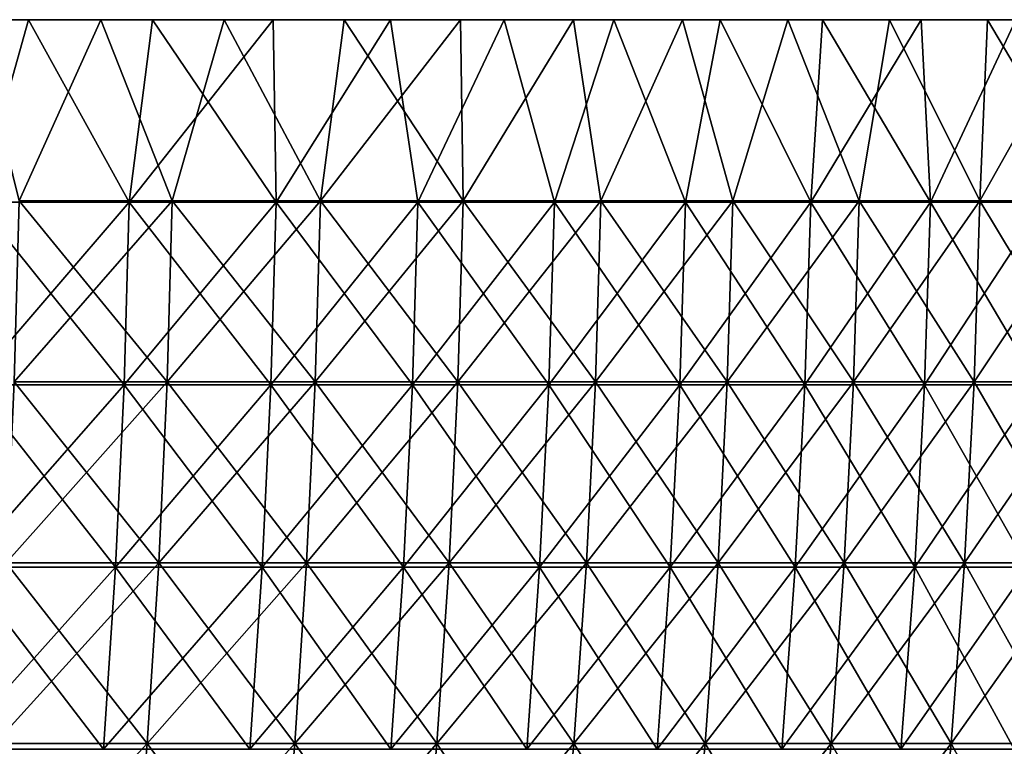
# Model space of a CAD drawing. Header units: millimetres. Extents: x -250 to 250, y 3898 to 4150.
# Tile 552 of 558: x 179 to 213, y 4125 to 4150. Entities that reach past the tile are written whole.
import ezdxf

# ---------------------------------------------------------------- set-up
doc = ezdxf.new("R2010")
doc.units = ezdxf.units.MM
doc.header["$LTSCALE"] = 5.599365
for name, color, linetype in [('1', 7, 'CONTINUOUS'), ('2', 7, 'CONTINUOUS'), ('3', 7, 'CONTINUOUS'), ('4', 7, 'CONTINUOUS'), ('5', 7, 'CONTINUOUS')]:
    doc.layers.add(name, color=color, linetype=linetype)

msp = doc.modelspace()

# ---------------------------------------------------------------- linework, layer by layer
at = {"layer": '1', "color": 251, "linetype": 'Continuous', "true_color": 0x504f50}
for points in [[(182.242, 4150, -171.137), (177.884, 4150, -175.662), (175.362, 4150, -175.363), (182.242, 4150, -171.137)], [(179.749, 4150, -170.864), (182.242, 4150, -171.137), (175.362, 4150, -175.363), (179.749, 4150, -170.864)], [(177.884, 4150, 175.662), (182.242, 4150, 171.137), (175.363, 4150, 175.362), (177.884, 4150, 175.662)], [(175.363, 4150, 175.362), (182.242, 4150, 171.137), (179.749, 4150, 170.864), (175.363, 4150, 175.362)], [(182.242, 4150, 171.137), (186.485, 4150, 166.503), (179.749, 4150, 170.864), (182.242, 4150, 171.137)], [(179.749, 4150, 170.864), (186.485, 4150, 166.503), (184.019, 4150, 166.255), (179.749, 4150, 170.864)], [(186.485, 4150, -166.503), (182.242, 4150, -171.137), (179.749, 4150, -170.864), (186.485, 4150, -166.503)], [(184.019, 4150, -166.256), (186.485, 4150, -166.503), (179.749, 4150, -170.864), (184.019, 4150, -166.256)], [(186.485, 4150, 166.503), (190.611, 4150, 161.764), (184.019, 4150, 166.255), (186.485, 4150, 166.503)], [(184.019, 4150, 166.255), (190.611, 4150, 161.764), (188.172, 4150, 161.54), (184.019, 4150, 166.255)], [(190.611, 4150, -161.764), (186.485, 4150, -166.503), (184.019, 4150, -166.256), (190.611, 4150, -161.764)], [(188.172, 4150, -161.541), (190.611, 4150, -161.764), (184.019, 4150, -166.256), (188.172, 4150, -161.541)], [(190.611, 4150, 161.764), (194.616, 4150, 156.923), (188.172, 4150, 161.54), (190.611, 4150, 161.764)], [(188.172, 4150, 161.54), (194.616, 4150, 156.923), (192.204, 4150, 156.721), (188.172, 4150, 161.54)], [(194.616, 4150, -156.923), (190.611, 4150, -161.764), (188.172, 4150, -161.541), (194.616, 4150, -156.923)], [(192.204, 4150, -156.722), (194.616, 4150, -156.923), (188.172, 4150, -161.541), (192.204, 4150, -156.722)], [(194.616, 4150, 156.923), (198.498, 4150, 151.983), (192.204, 4150, 156.721), (194.616, 4150, 156.923)], [(192.204, 4150, 156.721), (198.498, 4150, 151.983), (196.113, 4150, 151.802), (192.204, 4150, 156.721)], [(198.498, 4150, -151.983), (194.616, 4150, -156.923), (192.204, 4150, -156.722), (198.498, 4150, -151.983)], [(196.113, 4150, -151.802), (198.498, 4150, -151.983), (192.204, 4150, -156.722), (196.113, 4150, -151.802)], [(198.498, 4150, 151.983), (202.254, 4150, 146.946), (196.113, 4150, 151.802), (198.498, 4150, 151.983)], [(196.113, 4150, 151.802), (202.254, 4150, 146.946), (199.895, 4150, 146.785), (196.113, 4150, 151.802)], [(202.254, 4150, -146.946), (198.498, 4150, -151.983), (196.113, 4150, -151.802), (202.254, 4150, -146.946)], [(199.895, 4150, -146.785), (202.254, 4150, -146.946), (196.113, 4150, -151.802), (199.895, 4150, -146.785)], [(202.254, 4150, 146.946), (205.883, 4150, 141.817), (199.895, 4150, 146.785), (202.254, 4150, 146.946)], [(199.895, 4150, 146.785), (205.883, 4150, 141.817), (203.55, 4150, 141.674), (199.895, 4150, 146.785)], [(205.883, 4150, -141.817), (202.254, 4150, -146.946), (199.895, 4150, -146.785), (205.883, 4150, -141.817)], [(203.549, 4150, -141.674), (205.883, 4150, -141.817), (199.895, 4150, -146.785), (203.549, 4150, -141.674)], [(209.382, 4150, -136.599), (205.883, 4150, -141.817), (203.549, 4150, -141.674), (209.382, 4150, -136.599)], [(207.073, 4150, -136.473), (209.382, 4150, -136.599), (203.549, 4150, -141.674), (207.073, 4150, -136.473)], [(205.883, 4150, 141.817), (209.382, 4150, 136.599), (203.55, 4150, 141.674), (205.883, 4150, 141.817)], [(203.55, 4150, 141.674), (209.382, 4150, 136.599), (207.073, 4150, 136.472), (203.55, 4150, 141.674)], [(209.382, 4150, 136.599), (212.749, 4150, 131.294), (207.073, 4150, 136.472), (209.382, 4150, 136.599)], [(207.073, 4150, 136.472), (212.749, 4150, 131.294), (210.464, 4150, 131.183), (207.073, 4150, 136.472)], [(212.749, 4150, -131.294), (209.382, 4150, -136.599), (207.073, 4150, -136.473), (212.749, 4150, -131.294)], [(210.464, 4150, -131.183), (212.749, 4150, -131.294), (207.073, 4150, -136.473), (210.464, 4150, -131.183)], [(212.749, 4150, 131.294), (215.981, 4150, 125.906), (210.464, 4150, 131.183), (212.749, 4150, 131.294)], [(210.464, 4150, 131.183), (215.981, 4150, 125.906), (213.72, 4150, 125.809), (210.464, 4150, 131.183)], [(215.981, 4150, -125.906), (212.749, 4150, -131.294), (210.464, 4150, -131.183), (215.981, 4150, -125.906)], [(213.72, 4150, -125.809), (215.981, 4150, -125.906), (210.464, 4150, -131.183), (213.72, 4150, -125.809)]]:
    msp.add_3dface(points, dxfattribs=at)
at = {"layer": '2', "color": 251, "linetype": 'Continuous', "true_color": 0x504f50}
for points in [[(177.884, 4150, -175.662), (182.242, 4150, -171.137), (179.422, 4143.772, -173.979), (177.884, 4150, -175.662)], [(182.242, 4150, -171.137), (184.695, 4143.772, -168.372), (179.422, 4143.772, -173.979), (182.242, 4150, -171.137)], [(182.242, 4150, -171.137), (186.485, 4150, -166.503), (184.695, 4143.772, -168.372), (182.242, 4150, -171.137)], [(186.485, 4150, -166.503), (189.792, 4143.772, -162.604), (184.695, 4143.772, -168.372), (186.485, 4150, -166.503)], [(186.485, 4150, -166.503), (190.611, 4150, -161.764), (189.792, 4143.772, -162.604), (186.485, 4150, -166.503)], [(190.611, 4150, -161.764), (194.616, 4150, -156.923), (189.792, 4143.772, -162.604), (190.611, 4150, -161.764)], [(194.616, 4150, -156.923), (194.71, 4143.772, -156.682), (189.792, 4143.772, -162.604), (194.616, 4150, -156.923)], [(194.616, 4150, -156.923), (198.498, 4150, -151.983), (194.71, 4143.772, -156.682), (194.616, 4150, -156.923)], [(198.498, 4150, -151.983), (199.442, 4143.772, -150.612), (194.71, 4143.772, -156.682), (198.498, 4150, -151.983)], [(198.498, 4150, -151.983), (202.254, 4150, -146.946), (199.442, 4143.772, -150.612), (198.498, 4150, -151.983)], [(202.254, 4150, -146.946), (203.986, 4143.772, -144.399), (199.442, 4143.772, -150.612), (202.254, 4150, -146.946)], [(202.254, 4150, -146.946), (205.883, 4150, -141.817), (203.986, 4143.772, -144.399), (202.254, 4150, -146.946)], [(205.883, 4150, -141.817), (208.336, 4143.772, -138.048), (203.986, 4143.772, -144.399), (205.883, 4150, -141.817)], [(205.883, 4150, -141.817), (209.382, 4150, -136.599), (208.336, 4143.772, -138.048), (205.883, 4150, -141.817)], [(209.382, 4150, -136.599), (212.488, 4143.772, -131.567), (208.336, 4143.772, -138.048), (209.382, 4150, -136.599)], [(209.382, 4150, -136.599), (212.749, 4150, -131.294), (212.488, 4143.772, -131.567), (209.382, 4150, -136.599)], [(212.749, 4150, -131.294), (215.981, 4150, -125.906), (212.488, 4143.772, -131.567), (212.749, 4150, -131.294)], [(215.981, 4150, -125.906), (216.439, 4143.772, -124.961), (212.488, 4143.772, -131.567), (215.981, 4150, -125.906)], [(184.523, 4137.541, -168.215), (179.255, 4137.541, -173.817), (184.695, 4143.772, -168.372), (184.523, 4137.541, -168.215)], [(184.695, 4143.772, -168.372), (179.255, 4137.541, -173.817), (179.422, 4143.772, -173.979), (184.695, 4143.772, -168.372)], [(189.615, 4137.541, -162.452), (184.523, 4137.541, -168.215), (189.792, 4143.772, -162.604), (189.615, 4137.541, -162.452)], [(189.792, 4143.772, -162.604), (184.523, 4137.541, -168.215), (184.695, 4143.772, -168.372), (189.792, 4143.772, -162.604)], [(194.528, 4137.541, -156.536), (189.615, 4137.541, -162.452), (194.71, 4143.772, -156.682), (194.528, 4137.541, -156.536)], [(194.71, 4143.772, -156.682), (189.615, 4137.541, -162.452), (189.792, 4143.772, -162.604), (194.71, 4143.772, -156.682)], [(199.256, 4137.541, -150.471), (194.528, 4137.541, -156.536), (199.442, 4143.772, -150.612), (199.256, 4137.541, -150.471)], [(199.442, 4143.772, -150.612), (194.528, 4137.541, -156.536), (194.71, 4143.772, -156.682), (199.442, 4143.772, -150.612)], [(203.796, 4137.541, -144.264), (199.256, 4137.541, -150.471), (203.986, 4143.772, -144.399), (203.796, 4137.541, -144.264)], [(203.986, 4143.772, -144.399), (199.256, 4137.541, -150.471), (199.442, 4143.772, -150.612), (203.986, 4143.772, -144.399)], [(208.142, 4137.541, -137.92), (203.796, 4137.541, -144.264), (208.336, 4143.772, -138.048), (208.142, 4137.541, -137.92)], [(208.336, 4143.772, -138.048), (203.796, 4137.541, -144.264), (203.986, 4143.772, -144.399), (208.336, 4143.772, -138.048)], [(212.29, 4137.541, -131.445), (208.142, 4137.541, -137.92), (212.488, 4143.772, -131.567), (212.29, 4137.541, -131.445)], [(212.488, 4143.772, -131.567), (208.142, 4137.541, -137.92), (208.336, 4143.772, -138.048), (212.488, 4143.772, -131.567)], [(216.237, 4137.541, -124.845), (212.29, 4137.541, -131.445), (216.439, 4143.772, -124.961), (216.237, 4137.541, -124.845)], [(216.439, 4143.772, -124.961), (212.29, 4137.541, -131.445), (212.488, 4143.772, -131.567), (216.439, 4143.772, -124.961)], [(184.236, 4131.318, -167.953), (178.976, 4131.318, -173.547), (184.523, 4137.541, -168.215), (184.236, 4131.318, -167.953)], [(184.523, 4137.541, -168.215), (178.976, 4131.318, -173.547), (179.255, 4137.541, -173.817), (184.523, 4137.541, -168.215)], [(189.32, 4131.318, -162.2), (184.236, 4131.318, -167.953), (189.615, 4137.541, -162.452), (189.32, 4131.318, -162.2)], [(189.615, 4137.541, -162.452), (184.236, 4131.318, -167.953), (184.523, 4137.541, -168.215), (189.615, 4137.541, -162.452)], [(194.226, 4131.318, -156.293), (189.32, 4131.318, -162.2), (194.528, 4137.541, -156.536), (194.226, 4131.318, -156.293)], [(194.528, 4137.541, -156.536), (189.32, 4131.318, -162.2), (189.615, 4137.541, -162.452), (194.528, 4137.541, -156.536)], [(198.946, 4131.318, -150.237), (194.226, 4131.318, -156.293), (199.256, 4137.541, -150.471), (198.946, 4131.318, -150.237)], [(199.256, 4137.541, -150.471), (194.226, 4131.318, -156.293), (194.528, 4137.541, -156.536), (199.256, 4137.541, -150.471)], [(203.479, 4131.318, -144.04), (198.946, 4131.318, -150.237), (203.796, 4137.541, -144.264), (203.479, 4131.318, -144.04)], [(203.796, 4137.541, -144.264), (198.946, 4131.318, -150.237), (199.256, 4137.541, -150.471), (203.796, 4137.541, -144.264)], [(207.818, 4131.318, -137.705), (203.479, 4131.318, -144.04), (208.142, 4137.541, -137.92), (207.818, 4131.318, -137.705)], [(208.142, 4137.541, -137.92), (203.479, 4131.318, -144.04), (203.796, 4137.541, -144.264), (208.142, 4137.541, -137.92)], [(211.96, 4131.318, -131.24), (207.818, 4131.318, -137.705), (212.29, 4137.541, -131.445), (211.96, 4131.318, -131.24)], [(212.29, 4137.541, -131.445), (207.818, 4131.318, -137.705), (208.142, 4137.541, -137.92), (212.29, 4137.541, -131.445)], [(215.901, 4131.318, -124.65), (211.96, 4131.318, -131.24), (216.237, 4137.541, -124.845), (215.901, 4131.318, -124.65)], [(216.237, 4137.541, -124.845), (211.96, 4131.318, -131.24), (212.29, 4137.541, -131.445), (216.237, 4137.541, -124.845)], [(183.834, 4125.107, -167.587), (178.586, 4125.107, -173.169), (184.236, 4131.318, -167.953), (183.834, 4125.107, -167.587)], [(184.236, 4131.318, -167.953), (178.586, 4125.107, -173.169), (178.976, 4131.318, -173.547), (184.236, 4131.318, -167.953)], [(188.908, 4125.107, -161.846), (183.834, 4125.107, -167.587), (189.32, 4131.318, -162.2), (188.908, 4125.107, -161.846)], [(189.32, 4131.318, -162.2), (183.834, 4125.107, -167.587), (184.236, 4131.318, -167.953), (189.32, 4131.318, -162.2)], [(193.802, 4125.107, -155.952), (188.908, 4125.107, -161.846), (194.226, 4131.318, -156.293), (193.802, 4125.107, -155.952)], [(194.226, 4131.318, -156.293), (188.908, 4125.107, -161.846), (189.32, 4131.318, -162.2), (194.226, 4131.318, -156.293)], [(198.513, 4125.107, -149.91), (193.802, 4125.107, -155.952), (198.946, 4131.318, -150.237), (198.513, 4125.107, -149.91)], [(198.946, 4131.318, -150.237), (193.802, 4125.107, -155.952), (194.226, 4131.318, -156.293), (198.946, 4131.318, -150.237)], [(203.035, 4125.107, -143.726), (198.513, 4125.107, -149.91), (203.479, 4131.318, -144.04), (203.035, 4125.107, -143.726)], [(203.479, 4131.318, -144.04), (198.513, 4125.107, -149.91), (198.946, 4131.318, -150.237), (203.479, 4131.318, -144.04)], [(207.365, 4125.107, -137.405), (203.035, 4125.107, -143.726), (207.818, 4131.318, -137.705), (207.365, 4125.107, -137.405)], [(207.818, 4131.318, -137.705), (203.035, 4125.107, -143.726), (203.479, 4131.318, -144.04), (207.818, 4131.318, -137.705)], [(211.498, 4125.107, -130.954), (207.365, 4125.107, -137.405), (211.96, 4131.318, -131.24), (211.498, 4125.107, -130.954)], [(211.96, 4131.318, -131.24), (207.365, 4125.107, -137.405), (207.818, 4131.318, -137.705), (211.96, 4131.318, -131.24)], [(215.43, 4125.107, -124.379), (211.498, 4125.107, -130.954), (215.901, 4131.318, -124.65), (215.43, 4125.107, -124.379)], [(215.901, 4131.318, -124.65), (211.498, 4125.107, -130.954), (211.96, 4131.318, -131.24), (215.901, 4131.318, -124.65)], [(183.318, 4118.911, -167.117), (178.085, 4118.911, -172.683), (183.834, 4125.107, -167.587), (183.318, 4118.911, -167.117)], [(183.834, 4125.107, -167.587), (178.085, 4118.911, -172.683), (178.586, 4125.107, -173.169), (183.834, 4125.107, -167.587)], [(188.378, 4118.911, -161.392), (183.318, 4118.911, -167.117), (188.908, 4125.107, -161.846), (188.378, 4118.911, -161.392)], [(188.908, 4125.107, -161.846), (183.318, 4118.911, -167.117), (183.834, 4125.107, -167.587), (188.908, 4125.107, -161.846)], [(193.258, 4118.911, -155.514), (188.378, 4118.911, -161.392), (193.802, 4125.107, -155.952), (193.258, 4118.911, -155.514)], [(193.802, 4125.107, -155.952), (188.378, 4118.911, -161.392), (188.908, 4125.107, -161.846), (193.802, 4125.107, -155.952)], [(197.956, 4118.911, -149.489), (193.258, 4118.911, -155.514), (198.513, 4125.107, -149.91), (197.956, 4118.911, -149.489)], [(198.513, 4125.107, -149.91), (193.258, 4118.911, -155.514), (193.802, 4125.107, -155.952), (198.513, 4125.107, -149.91)], [(202.465, 4118.911, -143.322), (197.956, 4118.911, -149.489), (203.035, 4125.107, -143.726), (202.465, 4118.911, -143.322)], [(203.035, 4125.107, -143.726), (197.956, 4118.911, -149.489), (198.513, 4125.107, -149.91), (203.035, 4125.107, -143.726)], [(206.783, 4118.911, -137.019), (202.465, 4118.911, -143.322), (207.365, 4125.107, -137.405), (206.783, 4118.911, -137.019)], [(207.365, 4125.107, -137.405), (202.465, 4118.911, -143.322), (203.035, 4125.107, -143.726), (207.365, 4125.107, -137.405)], [(210.904, 4118.911, -130.586), (206.783, 4118.911, -137.019), (211.498, 4125.107, -130.954), (210.904, 4118.911, -130.586)], [(211.498, 4125.107, -130.954), (206.783, 4118.911, -137.019), (207.365, 4125.107, -137.405), (211.498, 4125.107, -130.954)], [(214.826, 4118.911, -124.03), (210.904, 4118.911, -130.586), (215.43, 4125.107, -124.379), (214.826, 4118.911, -124.03)], [(215.43, 4125.107, -124.379), (210.904, 4118.911, -130.586), (211.498, 4125.107, -130.954), (215.43, 4125.107, -124.379)]]:
    msp.add_3dface(points, dxfattribs=at)
at = {"layer": '3', "color": 251, "linetype": 'Continuous', "true_color": 0x504f50}
for points in [[(182.242, 4150, 171.137), (177.884, 4150, 175.662), (179.422, 4143.772, 173.979), (182.242, 4150, 171.137)], [(182.242, 4150, 171.137), (179.422, 4143.772, 173.979), (184.695, 4143.772, 168.372), (182.242, 4150, 171.137)], [(186.485, 4150, 166.503), (182.242, 4150, 171.137), (184.695, 4143.772, 168.372), (186.485, 4150, 166.503)], [(186.485, 4150, 166.503), (184.695, 4143.772, 168.372), (189.792, 4143.772, 162.604), (186.485, 4150, 166.503)], [(190.611, 4150, 161.764), (186.485, 4150, 166.503), (189.792, 4143.772, 162.604), (190.611, 4150, 161.764)], [(190.611, 4150, 161.764), (189.792, 4143.772, 162.604), (194.71, 4143.772, 156.682), (190.611, 4150, 161.764)], [(194.616, 4150, 156.923), (190.611, 4150, 161.764), (194.71, 4143.772, 156.682), (194.616, 4150, 156.923)], [(198.498, 4150, 151.983), (194.616, 4150, 156.923), (194.71, 4143.772, 156.682), (198.498, 4150, 151.983)], [(198.498, 4150, 151.983), (194.71, 4143.772, 156.682), (199.442, 4143.772, 150.612), (198.498, 4150, 151.983)], [(202.254, 4150, 146.946), (198.498, 4150, 151.983), (199.442, 4143.772, 150.612), (202.254, 4150, 146.946)], [(202.254, 4150, 146.946), (199.442, 4143.772, 150.612), (203.986, 4143.772, 144.399), (202.254, 4150, 146.946)], [(205.883, 4150, 141.817), (202.254, 4150, 146.946), (203.986, 4143.772, 144.399), (205.883, 4150, 141.817)], [(205.883, 4150, 141.817), (203.986, 4143.772, 144.399), (208.336, 4143.772, 138.048), (205.883, 4150, 141.817)], [(209.382, 4150, 136.599), (205.883, 4150, 141.817), (208.336, 4143.772, 138.048), (209.382, 4150, 136.599)], [(209.382, 4150, 136.599), (208.336, 4143.772, 138.048), (212.488, 4143.772, 131.567), (209.382, 4150, 136.599)], [(212.749, 4150, 131.294), (209.382, 4150, 136.599), (212.488, 4143.772, 131.567), (212.749, 4150, 131.294)], [(212.749, 4150, 131.294), (212.488, 4143.772, 131.567), (216.439, 4143.772, 124.961), (212.749, 4150, 131.294)], [(215.981, 4150, 125.906), (212.749, 4150, 131.294), (216.439, 4143.772, 124.961), (215.981, 4150, 125.906)], [(179.255, 4137.541, 173.817), (184.523, 4137.541, 168.215), (179.422, 4143.772, 173.979), (179.255, 4137.541, 173.817)], [(179.422, 4143.772, 173.979), (184.523, 4137.541, 168.215), (184.695, 4143.772, 168.372), (179.422, 4143.772, 173.979)], [(184.523, 4137.541, 168.215), (189.615, 4137.541, 162.452), (184.695, 4143.772, 168.372), (184.523, 4137.541, 168.215)], [(184.695, 4143.772, 168.372), (189.615, 4137.541, 162.452), (189.792, 4143.772, 162.604), (184.695, 4143.772, 168.372)], [(189.615, 4137.541, 162.452), (194.528, 4137.541, 156.536), (189.792, 4143.772, 162.604), (189.615, 4137.541, 162.452)], [(189.792, 4143.772, 162.604), (194.528, 4137.541, 156.536), (194.71, 4143.772, 156.682), (189.792, 4143.772, 162.604)], [(194.528, 4137.541, 156.536), (199.256, 4137.541, 150.471), (194.71, 4143.772, 156.682), (194.528, 4137.541, 156.536)], [(194.71, 4143.772, 156.682), (199.256, 4137.541, 150.471), (199.442, 4143.772, 150.612), (194.71, 4143.772, 156.682)], [(199.256, 4137.541, 150.471), (203.796, 4137.541, 144.264), (199.442, 4143.772, 150.612), (199.256, 4137.541, 150.471)], [(199.442, 4143.772, 150.612), (203.796, 4137.541, 144.264), (203.986, 4143.772, 144.399), (199.442, 4143.772, 150.612)], [(203.796, 4137.541, 144.264), (208.142, 4137.541, 137.92), (203.986, 4143.772, 144.399), (203.796, 4137.541, 144.264)], [(203.986, 4143.772, 144.399), (208.142, 4137.541, 137.92), (208.336, 4143.772, 138.048), (203.986, 4143.772, 144.399)], [(208.142, 4137.541, 137.92), (212.29, 4137.541, 131.445), (208.336, 4143.772, 138.048), (208.142, 4137.541, 137.92)], [(208.336, 4143.772, 138.048), (212.29, 4137.541, 131.445), (212.488, 4143.772, 131.567), (208.336, 4143.772, 138.048)], [(212.29, 4137.541, 131.445), (216.237, 4137.541, 124.845), (212.488, 4143.772, 131.567), (212.29, 4137.541, 131.445)], [(212.488, 4143.772, 131.567), (216.237, 4137.541, 124.845), (216.439, 4143.772, 124.961), (212.488, 4143.772, 131.567)], [(178.976, 4131.318, 173.547), (184.236, 4131.318, 167.953), (179.255, 4137.541, 173.817), (178.976, 4131.318, 173.547)], [(179.255, 4137.541, 173.817), (184.236, 4131.318, 167.953), (184.523, 4137.541, 168.215), (179.255, 4137.541, 173.817)], [(184.236, 4131.318, 167.953), (189.32, 4131.318, 162.2), (184.523, 4137.541, 168.215), (184.236, 4131.318, 167.953)], [(184.523, 4137.541, 168.215), (189.32, 4131.318, 162.2), (189.615, 4137.541, 162.452), (184.523, 4137.541, 168.215)], [(189.32, 4131.318, 162.2), (194.226, 4131.318, 156.293), (189.615, 4137.541, 162.452), (189.32, 4131.318, 162.2)], [(189.615, 4137.541, 162.452), (194.226, 4131.318, 156.293), (194.528, 4137.541, 156.536), (189.615, 4137.541, 162.452)], [(194.226, 4131.318, 156.293), (198.946, 4131.318, 150.237), (194.528, 4137.541, 156.536), (194.226, 4131.318, 156.293)], [(194.528, 4137.541, 156.536), (198.946, 4131.318, 150.237), (199.256, 4137.541, 150.471), (194.528, 4137.541, 156.536)], [(198.946, 4131.318, 150.237), (203.479, 4131.318, 144.04), (199.256, 4137.541, 150.471), (198.946, 4131.318, 150.237)], [(199.256, 4137.541, 150.471), (203.479, 4131.318, 144.04), (203.796, 4137.541, 144.264), (199.256, 4137.541, 150.471)], [(203.479, 4131.318, 144.04), (207.818, 4131.318, 137.705), (203.796, 4137.541, 144.264), (203.479, 4131.318, 144.04)], [(203.796, 4137.541, 144.264), (207.818, 4131.318, 137.705), (208.142, 4137.541, 137.92), (203.796, 4137.541, 144.264)], [(207.818, 4131.318, 137.705), (211.96, 4131.318, 131.24), (208.142, 4137.541, 137.92), (207.818, 4131.318, 137.705)], [(208.142, 4137.541, 137.92), (211.96, 4131.318, 131.24), (212.29, 4137.541, 131.445), (208.142, 4137.541, 137.92)], [(211.96, 4131.318, 131.24), (215.901, 4131.318, 124.65), (212.29, 4137.541, 131.445), (211.96, 4131.318, 131.24)], [(212.29, 4137.541, 131.445), (215.901, 4131.318, 124.65), (216.237, 4137.541, 124.845), (212.29, 4137.541, 131.445)], [(178.586, 4125.107, 173.169), (183.834, 4125.107, 167.587), (178.976, 4131.318, 173.547), (178.586, 4125.107, 173.169)], [(178.976, 4131.318, 173.547), (183.834, 4125.107, 167.587), (184.236, 4131.318, 167.953), (178.976, 4131.318, 173.547)], [(183.834, 4125.107, 167.587), (188.908, 4125.107, 161.846), (184.236, 4131.318, 167.953), (183.834, 4125.107, 167.587)], [(184.236, 4131.318, 167.953), (188.908, 4125.107, 161.846), (189.32, 4131.318, 162.2), (184.236, 4131.318, 167.953)], [(188.908, 4125.107, 161.846), (193.802, 4125.107, 155.952), (189.32, 4131.318, 162.2), (188.908, 4125.107, 161.846)], [(189.32, 4131.318, 162.2), (193.802, 4125.107, 155.952), (194.226, 4131.318, 156.293), (189.32, 4131.318, 162.2)], [(193.802, 4125.107, 155.952), (198.513, 4125.107, 149.91), (194.226, 4131.318, 156.293), (193.802, 4125.107, 155.952)], [(194.226, 4131.318, 156.293), (198.513, 4125.107, 149.91), (198.946, 4131.318, 150.237), (194.226, 4131.318, 156.293)], [(198.513, 4125.107, 149.91), (203.035, 4125.107, 143.726), (198.946, 4131.318, 150.237), (198.513, 4125.107, 149.91)], [(198.946, 4131.318, 150.237), (203.035, 4125.107, 143.726), (203.479, 4131.318, 144.04), (198.946, 4131.318, 150.237)], [(203.035, 4125.107, 143.726), (207.365, 4125.107, 137.405), (203.479, 4131.318, 144.04), (203.035, 4125.107, 143.726)], [(203.479, 4131.318, 144.04), (207.365, 4125.107, 137.405), (207.818, 4131.318, 137.705), (203.479, 4131.318, 144.04)], [(207.365, 4125.107, 137.405), (211.498, 4125.107, 130.954), (207.818, 4131.318, 137.705), (207.365, 4125.107, 137.405)], [(207.818, 4131.318, 137.705), (211.498, 4125.107, 130.954), (211.96, 4131.318, 131.24), (207.818, 4131.318, 137.705)], [(211.498, 4125.107, 130.954), (215.43, 4125.107, 124.379), (211.96, 4131.318, 131.24), (211.498, 4125.107, 130.954)], [(211.96, 4131.318, 131.24), (215.43, 4125.107, 124.379), (215.901, 4131.318, 124.65), (211.96, 4131.318, 131.24)], [(178.085, 4118.911, 172.683), (183.318, 4118.911, 167.117), (178.586, 4125.107, 173.169), (178.085, 4118.911, 172.683)], [(178.586, 4125.107, 173.169), (183.318, 4118.911, 167.117), (183.834, 4125.107, 167.587), (178.586, 4125.107, 173.169)], [(183.318, 4118.911, 167.117), (188.378, 4118.911, 161.392), (183.834, 4125.107, 167.587), (183.318, 4118.911, 167.117)], [(183.834, 4125.107, 167.587), (188.378, 4118.911, 161.392), (188.908, 4125.107, 161.846), (183.834, 4125.107, 167.587)], [(188.378, 4118.911, 161.392), (193.258, 4118.911, 155.514), (188.908, 4125.107, 161.846), (188.378, 4118.911, 161.392)], [(188.908, 4125.107, 161.846), (193.258, 4118.911, 155.514), (193.802, 4125.107, 155.952), (188.908, 4125.107, 161.846)], [(193.258, 4118.911, 155.514), (197.956, 4118.911, 149.489), (193.802, 4125.107, 155.952), (193.258, 4118.911, 155.514)], [(193.802, 4125.107, 155.952), (197.956, 4118.911, 149.489), (198.513, 4125.107, 149.91), (193.802, 4125.107, 155.952)], [(197.956, 4118.911, 149.489), (202.465, 4118.911, 143.322), (198.513, 4125.107, 149.91), (197.956, 4118.911, 149.489)], [(198.513, 4125.107, 149.91), (202.465, 4118.911, 143.322), (203.035, 4125.107, 143.726), (198.513, 4125.107, 149.91)], [(202.465, 4118.911, 143.322), (206.783, 4118.911, 137.019), (203.035, 4125.107, 143.726), (202.465, 4118.911, 143.322)], [(203.035, 4125.107, 143.726), (206.783, 4118.911, 137.019), (207.365, 4125.107, 137.405), (203.035, 4125.107, 143.726)], [(206.783, 4118.911, 137.019), (210.904, 4118.911, 130.586), (207.365, 4125.107, 137.405), (206.783, 4118.911, 137.019)], [(207.365, 4125.107, 137.405), (210.904, 4118.911, 130.586), (211.498, 4125.107, 130.954), (207.365, 4125.107, 137.405)], [(210.904, 4118.911, 130.586), (214.826, 4118.911, 124.03), (211.498, 4125.107, 130.954), (210.904, 4118.911, 130.586)], [(211.498, 4125.107, 130.954), (214.826, 4118.911, 124.03), (215.43, 4125.107, 124.379), (211.498, 4125.107, 130.954)]]:
    msp.add_3dface(points, dxfattribs=at)
at = {"layer": '4', "color": 155, "linetype": 'Continuous', "true_color": 0x4a708c}
for points in [[(175.363, 4150, 175.362), (179.749, 4150, 170.864), (177.985, 4143.721, 172.586), (175.363, 4150, 175.362)], [(179.749, 4150, 170.864), (183.215, 4143.721, 167.023), (177.985, 4143.721, 172.586), (179.749, 4150, 170.864)], [(179.749, 4150, 170.864), (184.019, 4150, 166.255), (183.215, 4143.721, 167.023), (179.749, 4150, 170.864)], [(184.019, 4150, 166.255), (188.172, 4150, 161.54), (183.215, 4143.721, 167.023), (184.019, 4150, 166.255)], [(188.172, 4150, 161.54), (188.272, 4143.721, 161.302), (183.215, 4143.721, 167.023), (188.172, 4150, 161.54)], [(188.172, 4150, 161.54), (192.204, 4150, 156.721), (188.272, 4143.721, 161.302), (188.172, 4150, 161.54)], [(192.204, 4150, 156.721), (193.15, 4143.721, 155.427), (188.272, 4143.721, 161.302), (192.204, 4150, 156.721)], [(192.204, 4150, 156.721), (196.113, 4150, 151.802), (193.15, 4143.721, 155.427), (192.204, 4150, 156.721)], [(196.113, 4150, 151.802), (197.845, 4143.721, 149.405), (193.15, 4143.721, 155.427), (196.113, 4150, 151.802)], [(196.113, 4150, 151.802), (199.895, 4150, 146.785), (197.845, 4143.721, 149.405), (196.113, 4150, 151.802)], [(199.895, 4150, 146.785), (202.352, 4143.721, 143.242), (197.845, 4143.721, 149.405), (199.895, 4150, 146.785)], [(199.895, 4150, 146.785), (203.55, 4150, 141.674), (202.352, 4143.721, 143.242), (199.895, 4150, 146.785)], [(203.55, 4150, 141.674), (206.667, 4143.721, 136.943), (202.352, 4143.721, 143.242), (203.55, 4150, 141.674)], [(203.55, 4150, 141.674), (207.073, 4150, 136.472), (206.667, 4143.721, 136.943), (203.55, 4150, 141.674)], [(207.073, 4150, 136.472), (210.464, 4150, 131.183), (206.667, 4143.721, 136.943), (207.073, 4150, 136.472)], [(210.464, 4150, 131.183), (210.786, 4143.721, 130.513), (206.667, 4143.721, 136.943), (210.464, 4150, 131.183)], [(210.464, 4150, 131.183), (213.72, 4150, 125.809), (210.786, 4143.721, 130.513), (210.464, 4150, 131.183)], [(213.72, 4150, 125.809), (214.705, 4143.721, 123.96), (210.786, 4143.721, 130.513), (213.72, 4150, 125.809)], [(183.039, 4137.44, 166.862), (177.814, 4137.44, 172.42), (183.215, 4143.721, 167.023), (183.039, 4137.44, 166.862)], [(183.215, 4143.721, 167.023), (177.814, 4137.44, 172.42), (177.985, 4143.721, 172.586), (183.215, 4143.721, 167.023)], [(188.091, 4137.44, 161.146), (183.039, 4137.44, 166.862), (188.272, 4143.721, 161.302), (188.091, 4137.44, 161.146)], [(188.272, 4143.721, 161.302), (183.039, 4137.44, 166.862), (183.215, 4143.721, 167.023), (188.272, 4143.721, 161.302)], [(192.964, 4137.44, 155.278), (188.091, 4137.44, 161.146), (193.15, 4143.721, 155.427), (192.964, 4137.44, 155.278)], [(193.15, 4143.721, 155.427), (188.091, 4137.44, 161.146), (188.272, 4143.721, 161.302), (193.15, 4143.721, 155.427)], [(197.654, 4137.44, 149.262), (192.964, 4137.44, 155.278), (197.845, 4143.721, 149.405), (197.654, 4137.44, 149.262)], [(197.845, 4143.721, 149.405), (192.964, 4137.44, 155.278), (193.15, 4143.721, 155.427), (197.845, 4143.721, 149.405)], [(202.157, 4137.44, 143.104), (197.654, 4137.44, 149.262), (202.352, 4143.721, 143.242), (202.157, 4137.44, 143.104)], [(202.352, 4143.721, 143.242), (197.654, 4137.44, 149.262), (197.845, 4143.721, 149.405), (202.352, 4143.721, 143.242)], [(206.468, 4137.44, 136.811), (202.157, 4137.44, 143.104), (206.667, 4143.721, 136.943), (206.468, 4137.44, 136.811)], [(206.667, 4143.721, 136.943), (202.157, 4137.44, 143.104), (202.352, 4143.721, 143.242), (206.667, 4143.721, 136.943)], [(210.583, 4137.44, 130.388), (206.468, 4137.44, 136.811), (210.786, 4143.721, 130.513), (210.583, 4137.44, 130.388)], [(210.786, 4143.721, 130.513), (206.468, 4137.44, 136.811), (206.667, 4143.721, 136.943), (210.786, 4143.721, 130.513)], [(214.499, 4137.44, 123.841), (210.583, 4137.44, 130.388), (214.705, 4143.721, 123.96), (214.499, 4137.44, 123.841)], [(214.705, 4143.721, 123.96), (210.583, 4137.44, 130.388), (210.786, 4143.721, 130.513), (214.705, 4143.721, 123.96)], [(182.745, 4131.167, 166.594), (177.528, 4131.167, 172.143), (183.039, 4137.44, 166.862), (182.745, 4131.167, 166.594)], [(183.039, 4137.44, 166.862), (177.528, 4131.167, 172.143), (177.814, 4137.44, 172.42), (183.039, 4137.44, 166.862)], [(187.789, 4131.167, 160.887), (182.745, 4131.167, 166.594), (188.091, 4137.44, 161.146), (187.789, 4131.167, 160.887)], [(188.091, 4137.44, 161.146), (182.745, 4131.167, 166.594), (183.039, 4137.44, 166.862), (188.091, 4137.44, 161.146)], [(192.654, 4131.167, 155.028), (187.789, 4131.167, 160.887), (192.964, 4137.44, 155.278), (192.654, 4131.167, 155.028)], [(192.964, 4137.44, 155.278), (187.789, 4131.167, 160.887), (188.091, 4137.44, 161.146), (192.964, 4137.44, 155.278)], [(197.337, 4131.167, 149.022), (192.654, 4131.167, 155.028), (197.654, 4137.44, 149.262), (197.337, 4131.167, 149.022)], [(197.654, 4137.44, 149.262), (192.654, 4131.167, 155.028), (192.964, 4137.44, 155.278), (197.654, 4137.44, 149.262)], [(201.832, 4131.167, 142.874), (197.337, 4131.167, 149.022), (202.157, 4137.44, 143.104), (201.832, 4131.167, 142.874)], [(202.157, 4137.44, 143.104), (197.337, 4131.167, 149.022), (197.654, 4137.44, 149.262), (202.157, 4137.44, 143.104)], [(206.136, 4131.167, 136.591), (201.832, 4131.167, 142.874), (206.468, 4137.44, 136.811), (206.136, 4131.167, 136.591)], [(206.468, 4137.44, 136.811), (201.832, 4131.167, 142.874), (202.157, 4137.44, 143.104), (206.468, 4137.44, 136.811)], [(210.245, 4131.167, 130.178), (206.136, 4131.167, 136.591), (210.583, 4137.44, 130.388), (210.245, 4131.167, 130.178)], [(210.583, 4137.44, 130.388), (206.136, 4131.167, 136.591), (206.468, 4137.44, 136.811), (210.583, 4137.44, 130.388)], [(214.154, 4131.167, 123.642), (210.245, 4131.167, 130.178), (214.499, 4137.44, 123.841), (214.154, 4131.167, 123.642)], [(214.499, 4137.44, 123.841), (210.245, 4131.167, 130.178), (210.583, 4137.44, 130.388), (214.499, 4137.44, 123.841)], [(182.334, 4124.906, 166.219), (177.128, 4124.906, 171.755), (182.745, 4131.167, 166.594), (182.334, 4124.906, 166.219)], [(182.745, 4131.167, 166.594), (177.128, 4124.906, 171.755), (177.528, 4131.167, 172.143), (182.745, 4131.167, 166.594)], [(187.366, 4124.906, 160.525), (182.334, 4124.906, 166.219), (187.789, 4131.167, 160.887), (187.366, 4124.906, 160.525)], [(187.789, 4131.167, 160.887), (182.334, 4124.906, 166.219), (182.745, 4131.167, 166.594), (187.789, 4131.167, 160.887)], [(192.22, 4124.906, 154.679), (187.366, 4124.906, 160.525), (192.654, 4131.167, 155.028), (192.22, 4124.906, 154.679)], [(192.654, 4131.167, 155.028), (187.366, 4124.906, 160.525), (187.789, 4131.167, 160.887), (192.654, 4131.167, 155.028)], [(196.892, 4124.906, 148.686), (192.22, 4124.906, 154.679), (197.337, 4131.167, 149.022), (196.892, 4124.906, 148.686)], [(197.337, 4131.167, 149.022), (192.22, 4124.906, 154.679), (192.654, 4131.167, 155.028), (197.337, 4131.167, 149.022)], [(201.378, 4124.906, 142.552), (196.892, 4124.906, 148.686), (201.832, 4131.167, 142.874), (201.378, 4124.906, 142.552)], [(201.832, 4131.167, 142.874), (196.892, 4124.906, 148.686), (197.337, 4131.167, 149.022), (201.832, 4131.167, 142.874)], [(205.672, 4124.906, 136.283), (201.378, 4124.906, 142.552), (206.136, 4131.167, 136.591), (205.672, 4124.906, 136.283)], [(206.136, 4131.167, 136.591), (201.378, 4124.906, 142.552), (201.832, 4131.167, 142.874), (206.136, 4131.167, 136.591)], [(209.772, 4124.906, 129.885), (205.672, 4124.906, 136.283), (210.245, 4131.167, 130.178), (209.772, 4124.906, 129.885)], [(210.245, 4131.167, 130.178), (205.672, 4124.906, 136.283), (206.136, 4131.167, 136.591), (210.245, 4131.167, 130.178)], [(213.672, 4124.906, 123.364), (209.772, 4124.906, 129.885), (214.154, 4131.167, 123.642), (213.672, 4124.906, 123.364)], [(214.154, 4131.167, 123.642), (209.772, 4124.906, 129.885), (210.245, 4131.167, 130.178), (214.154, 4131.167, 123.642)]]:
    msp.add_3dface(points, dxfattribs=at)
at = {"layer": '5', "color": 155, "linetype": 'Continuous', "true_color": 0x4a708c}
for points in [[(179.749, 4150, -170.864), (175.362, 4150, -175.363), (177.985, 4143.721, -172.586), (179.749, 4150, -170.864)], [(179.749, 4150, -170.864), (177.985, 4143.721, -172.586), (183.215, 4143.721, -167.023), (179.749, 4150, -170.864)], [(184.019, 4150, -166.256), (179.749, 4150, -170.864), (183.215, 4143.721, -167.023), (184.019, 4150, -166.256)], [(184.019, 4150, -166.256), (183.215, 4143.721, -167.023), (188.272, 4143.721, -161.302), (184.019, 4150, -166.256)], [(188.172, 4150, -161.541), (184.019, 4150, -166.256), (188.272, 4143.721, -161.302), (188.172, 4150, -161.541)], [(192.204, 4150, -156.722), (188.172, 4150, -161.541), (188.272, 4143.721, -161.302), (192.204, 4150, -156.722)], [(192.204, 4150, -156.722), (188.272, 4143.721, -161.302), (193.15, 4143.721, -155.427), (192.204, 4150, -156.722)], [(196.113, 4150, -151.802), (192.204, 4150, -156.722), (193.15, 4143.721, -155.427), (196.113, 4150, -151.802)], [(196.113, 4150, -151.802), (193.15, 4143.721, -155.427), (197.845, 4143.721, -149.405), (196.113, 4150, -151.802)], [(199.895, 4150, -146.785), (196.113, 4150, -151.802), (197.845, 4143.721, -149.405), (199.895, 4150, -146.785)], [(199.895, 4150, -146.785), (197.845, 4143.721, -149.405), (202.352, 4143.721, -143.242), (199.895, 4150, -146.785)], [(203.549, 4150, -141.674), (199.895, 4150, -146.785), (202.352, 4143.721, -143.242), (203.549, 4150, -141.674)], [(203.549, 4150, -141.674), (202.352, 4143.721, -143.242), (206.667, 4143.721, -136.943), (203.549, 4150, -141.674)], [(207.073, 4150, -136.473), (203.549, 4150, -141.674), (206.667, 4143.721, -136.943), (207.073, 4150, -136.473)], [(207.073, 4150, -136.473), (206.667, 4143.721, -136.943), (210.786, 4143.721, -130.513), (207.073, 4150, -136.473)], [(210.464, 4150, -131.183), (207.073, 4150, -136.473), (210.786, 4143.721, -130.513), (210.464, 4150, -131.183)], [(213.72, 4150, -125.809), (210.464, 4150, -131.183), (210.786, 4143.721, -130.513), (213.72, 4150, -125.809)], [(213.72, 4150, -125.809), (210.786, 4143.721, -130.513), (214.705, 4143.721, -123.96), (213.72, 4150, -125.809)], [(177.814, 4137.44, -172.42), (183.039, 4137.44, -166.862), (177.985, 4143.721, -172.586), (177.814, 4137.44, -172.42)], [(177.985, 4143.721, -172.586), (183.039, 4137.44, -166.862), (183.215, 4143.721, -167.023), (177.985, 4143.721, -172.586)], [(183.039, 4137.44, -166.862), (188.091, 4137.44, -161.146), (183.215, 4143.721, -167.023), (183.039, 4137.44, -166.862)], [(183.215, 4143.721, -167.023), (188.091, 4137.44, -161.146), (188.272, 4143.721, -161.302), (183.215, 4143.721, -167.023)], [(188.091, 4137.44, -161.146), (192.964, 4137.44, -155.278), (188.272, 4143.721, -161.302), (188.091, 4137.44, -161.146)], [(188.272, 4143.721, -161.302), (192.964, 4137.44, -155.278), (193.15, 4143.721, -155.427), (188.272, 4143.721, -161.302)], [(192.964, 4137.44, -155.278), (197.654, 4137.44, -149.262), (193.15, 4143.721, -155.427), (192.964, 4137.44, -155.278)], [(193.15, 4143.721, -155.427), (197.654, 4137.44, -149.262), (197.845, 4143.721, -149.405), (193.15, 4143.721, -155.427)], [(197.654, 4137.44, -149.262), (202.157, 4137.44, -143.104), (197.845, 4143.721, -149.405), (197.654, 4137.44, -149.262)], [(197.845, 4143.721, -149.405), (202.157, 4137.44, -143.104), (202.352, 4143.721, -143.242), (197.845, 4143.721, -149.405)], [(202.157, 4137.44, -143.104), (206.468, 4137.44, -136.811), (202.352, 4143.721, -143.242), (202.157, 4137.44, -143.104)], [(202.352, 4143.721, -143.242), (206.468, 4137.44, -136.811), (206.667, 4143.721, -136.943), (202.352, 4143.721, -143.242)], [(206.468, 4137.44, -136.811), (210.583, 4137.44, -130.388), (206.667, 4143.721, -136.943), (206.468, 4137.44, -136.811)], [(206.667, 4143.721, -136.943), (210.583, 4137.44, -130.388), (210.786, 4143.721, -130.513), (206.667, 4143.721, -136.943)], [(210.583, 4137.44, -130.388), (214.499, 4137.44, -123.841), (210.786, 4143.721, -130.513), (210.583, 4137.44, -130.388)], [(210.786, 4143.721, -130.513), (214.499, 4137.44, -123.841), (214.705, 4143.721, -123.96), (210.786, 4143.721, -130.513)], [(177.528, 4131.167, -172.143), (182.745, 4131.167, -166.594), (177.814, 4137.44, -172.42), (177.528, 4131.167, -172.143)], [(177.814, 4137.44, -172.42), (182.745, 4131.167, -166.594), (183.039, 4137.44, -166.862), (177.814, 4137.44, -172.42)], [(182.745, 4131.167, -166.594), (187.789, 4131.167, -160.887), (183.039, 4137.44, -166.862), (182.745, 4131.167, -166.594)], [(183.039, 4137.44, -166.862), (187.789, 4131.167, -160.887), (188.091, 4137.44, -161.146), (183.039, 4137.44, -166.862)], [(187.789, 4131.167, -160.887), (192.654, 4131.167, -155.028), (188.091, 4137.44, -161.146), (187.789, 4131.167, -160.887)], [(188.091, 4137.44, -161.146), (192.654, 4131.167, -155.028), (192.964, 4137.44, -155.278), (188.091, 4137.44, -161.146)], [(192.654, 4131.167, -155.028), (197.337, 4131.167, -149.022), (192.964, 4137.44, -155.278), (192.654, 4131.167, -155.028)], [(192.964, 4137.44, -155.278), (197.337, 4131.167, -149.022), (197.654, 4137.44, -149.262), (192.964, 4137.44, -155.278)], [(197.337, 4131.167, -149.022), (201.832, 4131.167, -142.874), (197.654, 4137.44, -149.262), (197.337, 4131.167, -149.022)], [(197.654, 4137.44, -149.262), (201.832, 4131.167, -142.874), (202.157, 4137.44, -143.104), (197.654, 4137.44, -149.262)], [(201.832, 4131.167, -142.874), (206.136, 4131.167, -136.591), (202.157, 4137.44, -143.104), (201.832, 4131.167, -142.874)], [(202.157, 4137.44, -143.104), (206.136, 4131.167, -136.591), (206.468, 4137.44, -136.811), (202.157, 4137.44, -143.104)], [(206.136, 4131.167, -136.591), (210.245, 4131.167, -130.178), (206.468, 4137.44, -136.811), (206.136, 4131.167, -136.591)], [(206.468, 4137.44, -136.811), (210.245, 4131.167, -130.178), (210.583, 4137.44, -130.388), (206.468, 4137.44, -136.811)], [(210.245, 4131.167, -130.178), (214.154, 4131.167, -123.642), (210.583, 4137.44, -130.388), (210.245, 4131.167, -130.178)], [(210.583, 4137.44, -130.388), (214.154, 4131.167, -123.642), (214.499, 4137.44, -123.841), (210.583, 4137.44, -130.388)], [(177.128, 4124.906, -171.755), (182.334, 4124.906, -166.219), (177.528, 4131.167, -172.143), (177.128, 4124.906, -171.755)], [(177.528, 4131.167, -172.143), (182.334, 4124.906, -166.219), (182.745, 4131.167, -166.594), (177.528, 4131.167, -172.143)], [(182.334, 4124.906, -166.219), (187.366, 4124.906, -160.525), (182.745, 4131.167, -166.594), (182.334, 4124.906, -166.219)], [(182.745, 4131.167, -166.594), (187.366, 4124.906, -160.525), (187.789, 4131.167, -160.887), (182.745, 4131.167, -166.594)], [(187.366, 4124.906, -160.525), (192.22, 4124.906, -154.679), (187.789, 4131.167, -160.887), (187.366, 4124.906, -160.525)], [(187.789, 4131.167, -160.887), (192.22, 4124.906, -154.679), (192.654, 4131.167, -155.028), (187.789, 4131.167, -160.887)], [(192.22, 4124.906, -154.679), (196.892, 4124.906, -148.686), (192.654, 4131.167, -155.028), (192.22, 4124.906, -154.679)], [(192.654, 4131.167, -155.028), (196.892, 4124.906, -148.686), (197.337, 4131.167, -149.022), (192.654, 4131.167, -155.028)], [(196.892, 4124.906, -148.686), (201.378, 4124.906, -142.552), (197.337, 4131.167, -149.022), (196.892, 4124.906, -148.686)], [(197.337, 4131.167, -149.022), (201.378, 4124.906, -142.552), (201.832, 4131.167, -142.874), (197.337, 4131.167, -149.022)], [(201.378, 4124.906, -142.552), (205.672, 4124.906, -136.283), (201.832, 4131.167, -142.874), (201.378, 4124.906, -142.552)], [(201.832, 4131.167, -142.874), (205.672, 4124.906, -136.283), (206.136, 4131.167, -136.591), (201.832, 4131.167, -142.874)], [(205.672, 4124.906, -136.283), (209.772, 4124.906, -129.885), (206.136, 4131.167, -136.591), (205.672, 4124.906, -136.283)], [(206.136, 4131.167, -136.591), (209.772, 4124.906, -129.885), (210.245, 4131.167, -130.178), (206.136, 4131.167, -136.591)], [(209.772, 4124.906, -129.885), (213.672, 4124.906, -123.364), (210.245, 4131.167, -130.178), (209.772, 4124.906, -129.885)], [(210.245, 4131.167, -130.178), (213.672, 4124.906, -123.364), (214.154, 4131.167, -123.642), (210.245, 4131.167, -130.178)]]:
    msp.add_3dface(points, dxfattribs=at)

doc.saveas('drawing.dxf')
